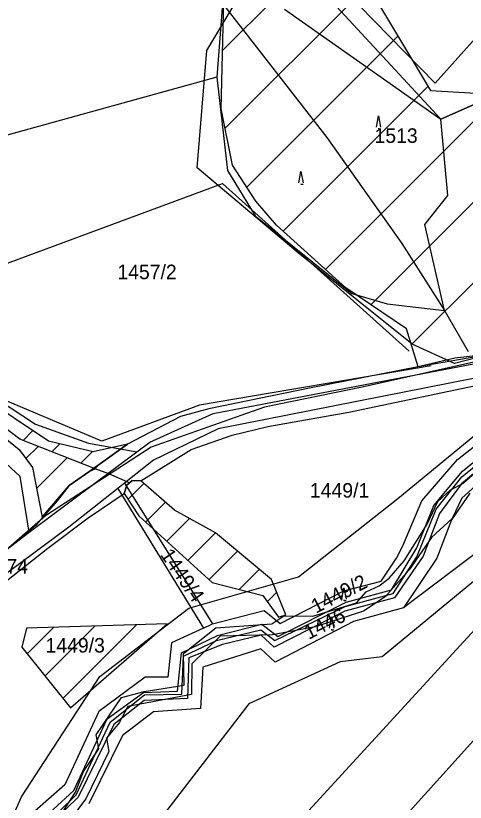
# Model space of a CAD drawing. Extents: x -564810 to -550519, y -1045831 to -1034011.
# Drawn here: x -553935.7 to -553777.8, y -1038653.5 to -1038377.4 of the extents above; entities that cross this region are included whole.
import ezdxf

# ---------------------------------------------------------------- set-up
doc = ezdxf.new("R2010")
doc.units = 0
for name, color, linetype in [('KN stav', 7, 'Continuous'), ('Lesní porost', 7, 'Continuous'), ('Parcelní čísla', 7, 'Continuous'), ('STG', 7, 'Continuous'), ('Vedení VN', 7, 'Continuous'), ('vodní toky', 7, 'Continuous'), ('Vrstva 33', 7, 'Continuous'), ('Vrstva 39', 7, 'Continuous'), ('Vrstva 4', 7, 'Continuous'), ('Vrstva 5', 7, 'Continuous'), ('Vrstva 50', 7, 'Continuous'), ('zamokř ploch', 7, 'Continuous')]:
    doc.layers.add(name, color=color, linetype=linetype)

msp = doc.modelspace()

# ---------------------------------------------------------------- linework, layer by layer
at = {"layer": 'KN stav'}
for p, q in [((-553786.36, -1038413.67), (-553842.13, -1038353.35)), ((-553842.13, -1038353.35), (-553786.36, -1038413.67)), ((-553863.09, -1038373.02), (-553865.06, -1038398.9)), ((-553704.47, -1038377.69), (-553786.36, -1038413.67)), ((-553786.36, -1038413.67), (-553704.47, -1038377.69)), ((-553865.06, -1038398.9), (-554000.58, -1038436.42)), ((-553865.06, -1038398.9), (-553861.28, -1038431.7)), ((-553861.28, -1038431.7), (-553851.59, -1038447.62)), ((-553851.59, -1038447.62), (-553817.66, -1038474.93)), ((-553817.66, -1038474.93), (-553805.17, -1038478.53)), ((-553805.17, -1038478.53), (-553785.03, -1038480.79)), ((-553785.03, -1038480.79), (-553776.72, -1038495.2)), ((-553866.39, -1038517.06), (-553774.88, -1038499.59)), ((-553774.85, -1038504.67), (-553864.57, -1038522.43)), ((-553948.67, -1038507.78), (-553928.8, -1038520.77)), ((-553934.18, -1038539.16), (-553959.02, -1038516.09)), ((-553888.6, -1038527.03), (-553866.39, -1038517.06)), ((-553780.53, -1038533.16), (-553761.68, -1038518.24)), ((-553928.8, -1038520.77), (-553910.13, -1038527.4)), ((-553778.79, -1038537.25), (-553758.84, -1038521.16)), ((-553864.57, -1038522.43), (-553887.34, -1038533.38)), ((-553893.17, -1038530.44), (-553888.6, -1038527.03)), ((-553759.31, -1038524.96), (-553779.08, -1038541.67)), ((-553910.13, -1038527.4), (-553893.17, -1038530.44)), ((-553930.96, -1038558.65), (-553893.17, -1038530.44)), ((-553887.34, -1038533.38), (-553897.53, -1038541.45)), ((-553793, -1038547.69), (-553780.53, -1038533.16)), ((-553788.77, -1038549.35), (-553778.79, -1038537.25)), ((-553930.96, -1038558.65), (-553934.18, -1038539.16)), ((-553737.45, -1038538.38), (-553799.48, -1038585.29)), ((-553899.89, -1038543.32), (-553917.03, -1038556.9)), ((-553897.53, -1038541.45), (-553899.89, -1038543.32)), ((-553899.89, -1038543.32), (-553869.77, -1038592.36)), ((-553897.53, -1038541.45), (-553866.56, -1038590.89)), ((-553779.08, -1038541.67), (-553786.77, -1038552.11)), ((-553776.15, -1038544.96), (-553782.63, -1038554.3)), ((-553799.71, -1038563.44), (-553793, -1038547.69)), ((-553794.79, -1038564.19), (-553788.77, -1038549.35)), ((-553786.77, -1038552.11), (-553792.57, -1038567.11)), ((-553782.63, -1038554.3), (-553787.77, -1038567.76)), ((-553917.03, -1038556.9), (-553956.88, -1038586.38)), ((-553961.6, -1038582.02), (-553930.96, -1038558.65)), ((-553803.64, -1038578.86), (-553794.79, -1038564.19)), ((-553801.9, -1038567.75), (-553799.71, -1038563.44)), ((-553807.27, -1038575.92), (-553801.9, -1038567.75)), ((-553792.57, -1038567.11), (-553802.59, -1038581.7)), ((-553787.77, -1038567.76), (-553799.48, -1038585.29)), ((-553820.42, -1038579.25), (-553807.27, -1038575.92)), ((-553842.8, -1038590.79), (-553820.42, -1038579.25)), ((-553819.66, -1038583.25), (-553803.64, -1038578.86)), ((-553802.59, -1038581.7), (-553820.03, -1038586.44)), ((-553843.56, -1038595.32), (-553819.66, -1038583.25)), ((-553866.56, -1038590.89), (-553848.44, -1038586.19)), ((-553848.44, -1038586.19), (-553842.8, -1038590.79)), ((-553820.03, -1038586.44), (-553844.96, -1038599.1)), ((-553799.48, -1038585.29), (-553817.02, -1038589.98)), ((-553817.02, -1038589.98), (-553837.96, -1038600.88)), ((-553869.77, -1038592.36), (-553880.99, -1038597.53)), ((-553869.77, -1038592.36), (-553866.56, -1038590.89)), ((-553864.87, -1038594.97), (-553849.27, -1038590.93)), ((-553849.27, -1038590.93), (-553843.56, -1038595.32)), ((-553877.44, -1038601.01), (-553864.87, -1038594.97)), ((-553849.51, -1038594.82), (-553863.04, -1038598.08)), ((-553844.96, -1038599.1), (-553849.51, -1038594.82)), ((-553880.99, -1038597.53), (-553882.21, -1038609.62)), ((-553863.04, -1038598.08), (-553874.93, -1038602.78)), ((-553878.83, -1038614.53), (-553877.44, -1038601.01)), ((-553849.62, -1038599.64), (-553870.02, -1038606.05)), ((-553844.54, -1038604.3), (-553849.62, -1038599.64)), ((-553837.96, -1038600.88), (-553844.54, -1038604.3)), ((-553874.93, -1038602.78), (-553875.38, -1038617.08)), ((-553870.02, -1038606.05), (-553870.75, -1038620.59)), ((-553890.17, -1038609.62), (-553906.55, -1038621.66)), ((-553882.21, -1038609.62), (-553890.17, -1038609.62)), ((-553903.54, -1038624.21), (-553890.87, -1038615.01)), ((-553890.87, -1038615.01), (-553878.83, -1038614.53)), ((-553890.53, -1038617.77), (-553901.19, -1038626.22)), ((-553875.38, -1038617.08), (-553890.53, -1038617.77)), ((-553870.75, -1038620.59), (-553887.32, -1038621.7)), ((-553906.55, -1038621.66), (-553918.46, -1038647.35)), ((-553887.32, -1038621.7), (-553898.24, -1038630.09)), ((-553915.28, -1038649.37), (-553903.54, -1038624.21)), ((-553901.19, -1038626.22), (-553913.79, -1038651.72)), ((-553898.24, -1038630.09), (-553909.99, -1038654.04)), ((-553918.46, -1038647.35), (-553934.23, -1038661.2)), ((-553933.71, -1038666.14), (-553915.28, -1038649.37)), ((-553913.79, -1038651.72), (-553931.16, -1038668.46))]:
    msp.add_line(p, q, dxfattribs=at)
at = {"layer": 'Lesní porost'}
for p, q in [((-553796.66, -1038492.83), (-553648.94, -1038345.11)), ((-553863.04, -1038389.51), (-553830.73, -1038357.19)), ((-553862.18, -1038416.93), (-553813.93, -1038368.68)), ((-553854.54, -1038437.57), (-553801.47, -1038384.51)), ((-553810.92, -1038478.8), (-553728.89, -1038396.77)), ((-553841.72, -1038453.04), (-553790.81, -1038402.13)), ((-553826.84, -1038466.45), (-553765.43, -1038405.03))]:
    msp.add_line(p, q, dxfattribs=at)
for points in [[(-553808.3, -1038373.22), (-553789.92, -1038403.6), (-553762.12, -1038405.22), (-553712.66, -1038392.65), (-553707.6, -1038379.46), (-553710.39, -1038366.74)], [(-553649.27, -1038375.09), (-553650.77, -1038399.14), (-553660.1, -1038426.61), (-553672.97, -1038447.33), (-553671.45, -1038461.86), (-553698.23, -1038477.32), (-553767.97, -1038496.11), (-553794.26, -1038500.68), (-553798.36, -1038487.28), (-553819.74, -1038472.85), (-553844.1, -1038450.89), (-553851.4, -1038442.41), (-553859.58, -1038429.81), (-553863.56, -1038410.09), (-553862.59, -1038371.5)]]:
    msp.add_lwpolyline(points, dxfattribs=at)
at = {"layer": 'STG'}
for points in [[(-554297.47, -1039079.72), (-554218.48, -1038969.46), (-554174.39, -1038901.47), (-554139.48, -1038866.56), (-554080.7, -1038838.99), (-554053.14, -1038815.1), (-554047.63, -1038793.05), (-554020.07, -1038778.35), (-553979.66, -1038750.79), (-553961.29, -1038714.04), (-553933.73, -1038651.56), (-553906.17, -1038609.29), (-553874.94, -1038585.4), (-553836.36, -1038574.38), (-553801.46, -1038546.81), (-553750.02, -1038504.55), (-553677.45, -1038481.12)], [(-553611.32, -1038486.63), (-553648.06, -1038510.52), (-553714.2, -1038536.25), (-553770.23, -1038572.08), (-553806.97, -1038602.4), (-553821.67, -1038604.24), (-553853.81, -1038618.94), (-553908.93, -1038690.61), (-553953.02, -1038755.84), (-553989.76, -1038790.75), (-554018.24, -1038810.05), (-554052.22, -1038841.29), (-554075.19, -1038869.77), (-554115.6, -1038912.95), (-554136.73, -1038939.6), (-554198.27, -1039025.05), (-554249.71, -1039093.96), (-554296.56, -1039137.12)]]:
    msp.add_lwpolyline(points, dxfattribs=at)
at = {"layer": 'Vedení VN'}
for points in [[(-554311.13, -1038894.55), (-554183.26, -1038768.06), (-553948.71, -1038736.97), (-553887.24, -1038715.77), (-553721.22, -1038534.86), (-553615.96, -1038471.97), (-553583.46, -1038409.78), (-553495.15, -1038284), (-553204.09, -1037884.03), (-552966, -1037802.05), (-552952.58, -1037796.4), (-552903.13, -1037697.47), (-552835.31, -1037471.34), (-552755.48, -1037231.07), (-552629.72, -1036976.67), (-552323.11, -1036754.78)], [(-552318.17, -1036790.68), (-552611.35, -1036998.44), (-552747, -1037286.75), (-552886.17, -1037729.13), (-552939.86, -1037825.23), (-553193.49, -1037916.39), (-553506.46, -1038353.11), (-553565.8, -1038423.21), (-553601.83, -1038493.17), (-553700.74, -1038549.7), (-553878.06, -1038746.16), (-554195.97, -1038818.23), (-554311.84, -1038929.18)], [(-553611.98, -1038408.69), (-553636.03, -1038436.08), (-553662.82, -1038459.49), (-553696.18, -1038478.45), (-553733.36, -1038489.92), (-553775.86, -1038499.24), (-553813.96, -1038507.79), (-553848.29, -1038514.84), (-553888.1, -1038528.8), (-553925.21, -1038552.98), (-553955.59, -1038579.22)]]:
    msp.add_lwpolyline(points, dxfattribs=at)
at = {"layer": 'vodní toky'}
for points in [[(-553920.17, -1038658.55), (-553914.75, -1038649.99), (-553911.91, -1038642.67), (-553906.56, -1038634.72), (-553907.44, -1038629.85), (-553898.55, -1038616.69), (-553890.61, -1038614.59), (-553876.57, -1038612.36), (-553876.75, -1038601.22), (-553865.43, -1038592.27), (-553845.71, -1038590.89), (-553841.46, -1038588.07), (-553831.31, -1038588.18), (-553816.01, -1038583.49), (-553812.57, -1038579.66), (-553807.98, -1038577.53), (-553804.46, -1038574.79), (-553799.26, -1038568.7), (-553791.13, -1038555.82), (-553787.35, -1038547.94), (-553782.93, -1038543.79), (-553778.33, -1038541.42), (-553765.12, -1038529.71)], [(-553761.64, -1038531.13), (-553778.93, -1038546.77), (-553782.4, -1038553.9), (-553789.59, -1038560.58), (-553797.44, -1038571.88), (-553805.94, -1038581.41), (-553813.54, -1038586.35), (-553830.45, -1038591.85), (-553845.46, -1038594.73), (-553863.86, -1038595.16), (-553873.88, -1038604.94), (-553873.98, -1038615.67), (-553896.35, -1038619.88), (-553899.35, -1038625.64), (-553903.84, -1038631.05), (-553902.97, -1038635.68), (-553911.02, -1038652.35), (-553918.67, -1038662.32)]]:
    msp.add_lwpolyline(points, dxfattribs=at)
at = {"layer": 'Vrstva 33'}
msp.add_lwpolyline([(-553925.99, -1038662.13), (-553914.46, -1038650.89), (-553902.58, -1038625.38), (-553890.41, -1038615.82), (-553877.37, -1038615.53), (-553876.79, -1038602.19), (-553865.2, -1038596.68), (-553849.55, -1038592.91), (-553844.63, -1038596.68), (-553820, -1038584.8), (-553803.1, -1038580.21), (-553794.74, -1038567.31), (-553787.93, -1038550.64), (-553778.95, -1038539.25), (-553758.95, -1038523.01), (-553752.49, -1038528.09), (-553731.34, -1038528.82), (-553712.54, -1038514.19), (-553687.33, -1038507.52), (-553665.51, -1038486.82), (-553622.05, -1038483.19), (-553607.91, -1038478.89)], dxfattribs=at)
at = {"layer": 'Vrstva 39'}
for points in [[(-553602.13, -1038396.48), (-553632.59, -1038429.43), (-553645.19, -1038442), (-553677.57, -1038466.86), (-553698.23, -1038477.32), (-553713.18, -1038482.74), (-553767.97, -1038496.11), (-553781.39, -1038497.6), (-553794.26, -1038500.68), (-553832.51, -1038508.15), (-553867.83, -1038515.39), (-553877.87, -1038518.08), (-553896.45, -1038527.81), (-553909.62, -1038537.28), (-553916.9, -1038542.25), (-553921.08, -1038547.5), (-553928.72, -1038556.33), (-553984.17, -1038603.23), (-554000.23, -1038619.27), (-554022.12, -1038642.96), (-554029.29, -1038651.87), (-554072.58, -1038704.89)], [(-553959.25, -1038591.65), (-553924.42, -1038564.25), (-553910.28, -1038553.6), (-553897.58, -1038545.06), (-553896.69, -1038542.13), (-553894.83, -1038540.51), (-553891.79, -1038540.62), (-553874.08, -1038529.7), (-553859.71, -1038524.64), (-553847.14, -1038521.59), (-553818.66, -1038516.52), (-553771.78, -1038506.72), (-553734.14, -1038498.36), (-553707.4, -1038490.94), (-553693.99, -1038486.1), (-553675.35, -1038477.67), (-553667.9, -1038475.55), (-553658.86, -1038471.67), (-553655.36, -1038465.07), (-553648.04, -1038457.61), (-553624.74, -1038435.48), (-553604.19, -1038413.23)]]:
    msp.add_lwpolyline(points, dxfattribs=at)
at = {"layer": 'Vrstva 4'}
for p, q in [((-553863.09, -1038373.02), (-553826.45, -1038420.12)), ((-553841.32, -1038375.01), (-553786.36, -1038413.67)), ((-553783.94, -1038440.44), (-553786.36, -1038413.67)), ((-553826.45, -1038420.12), (-553800.07, -1038457.32)), ((-553791.95, -1038450.7), (-553783.94, -1038440.44)), ((-553785.03, -1038480.79), (-553791.95, -1038450.7)), ((-553800.07, -1038457.32), (-553785.03, -1038480.79))]:
    msp.add_line(p, q, dxfattribs=at)
at = {"layer": 'Vrstva 5'}
for points in [[(-553860.54, -1038371.23), (-553836.49, -1038351.77), (-553788.39, -1038401.01), (-553728.84, -1038334.59), (-553662.42, -1038310.54), (-553644.09, -1038357.49), (-553650.96, -1038414.75), (-553672.72, -1038460.56), (-553715.1, -1038482.32), (-553781.52, -1038499.5), (-553796.41, -1038492.63), (-553836.49, -1038460.56), (-553871.99, -1038430.79), (-553868.56, -1038389.56), (-553858.25, -1038372.38)], [(-553789.78, -1038500.33), (-553871.09, -1038514.07), (-553905.44, -1038526.67), (-553962.7, -1038502.62), (-553964.99, -1038473.99), (-553863.07, -1038436.2), (-553797.51, -1038495.18)]]:
    msp.add_lwpolyline(points, dxfattribs=at)
at = {"layer": 'Vrstva 50'}
msp.add_lwpolyline([(-553895.5, -1038541.47), (-553902.98, -1038538.23), (-553907.85, -1038536.47), (-553934.3, -1038525.99), (-553967.78, -1038500.61), (-553995.94, -1038477.74), (-554024.98, -1038475.55), (-554057.15, -1038471.85)], dxfattribs=at)
at = {"layer": 'zamokř ploch'}
for p, q in [((-553933.11, -1038526.46), (-553929.67, -1038523.02)), ((-553932.1, -1038532.85), (-553927.81, -1038528.56)), ((-553922.98, -1038530.47), (-553920.16, -1038527.65)), ((-553928.41, -1038543.3), (-553917.68, -1038532.57)), ((-553912.85, -1038534.49), (-553908.71, -1038530.35)), ((-553879.92, -1038550.94), (-553891.79, -1038540.62)), ((-553896.22, -1038547.14), (-553890.68, -1038541.59)), ((-553897.58, -1038545.06), (-553892.41, -1038552.97)), ((-553890.06, -1038555.11), (-553883.11, -1038548.17)), ((-553865.53, -1038558.87), (-553879.92, -1038550.94)), ((-553892.41, -1038552.97), (-553866.72, -1038576.39)), ((-553882.66, -1038561.86), (-553874.65, -1038553.85)), ((-553875.26, -1038568.6), (-553865.53, -1038558.87)), ((-553845.87, -1038575.31), (-553865.53, -1038558.87)), ((-553865.53, -1038558.87), (-553865.53, -1038558.87)), ((-553867.86, -1038575.35), (-553857.83, -1038565.31)), ((-553857.17, -1038578.79), (-553850.13, -1038571.75)), ((-553866.72, -1038576.39), (-553848.88, -1038580.88)), ((-553840.82, -1038587.73), (-553845.87, -1038575.31)), ((-553848.88, -1038580.88), (-553843.43, -1038588.56)), ((-553847.32, -1038583.08), (-553844.04, -1038579.81)), ((-553843.43, -1038588.56), (-553840.82, -1038587.73)), ((-553843.43, -1038588.56), (-553840.82, -1038587.73)), ((-553931.93, -1038592.4), (-553933.57, -1038599.06)), ((-553882.52, -1038590.84), (-553931.93, -1038592.4)), ((-553931.74, -1038601.35), (-553922.49, -1038592.1)), ((-553925.44, -1038609.2), (-553907.89, -1038591.64)), ((-553919.15, -1038617.05), (-553893.28, -1038591.18)), ((-553916.52, -1038620.33), (-553882.52, -1038590.84)), ((-553933.57, -1038599.06), (-553916.52, -1038620.33))]:
    msp.add_line(p, q, dxfattribs=at)
for points in [[(-553808.99, -1038416.53), (-553808.29, -1038412.53), (-553807.49, -1038416.53)], [(-553808.29, -1038416.83), (-553808.29, -1038417.03), (-553807.49, -1038417.03)], [(-553836.27, -1038436.02), (-553835.57, -1038432.02), (-553834.77, -1038436.02)], [(-553835.57, -1038436.32), (-553835.57, -1038436.52), (-553834.77, -1038436.52)], [(-553907.85, -1038536.47), (-553906.69, -1038535.17), (-553896.45, -1038527.81), (-553908.45, -1038530.41), (-553924.14, -1038526.71), (-553948.06, -1038510.75), (-553964.44, -1038489.71), (-553992.55, -1038471.63), (-554002.86, -1038467.51), (-554017, -1038461.46), (-554029.91, -1038470.06), (-554039.03, -1038472.36), (-554054.79, -1038468.5), (-554057.15, -1038471.85), (-554056.91, -1038473.45), (-554040.66, -1038480.21), (-553996.16, -1038484.17), (-553982.67, -1038489.65), (-553975.56, -1038498.27), (-553960.22, -1038508.87), (-553934.5, -1038529.59), (-553929.83, -1038535.94), (-553926.45, -1038553.42)], [(-553926.45, -1038553.42), (-553916.9, -1038542.25), (-553909.62, -1038537.28), (-553907.85, -1038536.47)], [(-553891.79, -1038540.62), (-553894.83, -1038540.51), (-553896.69, -1038542.13), (-553897.58, -1038545.06)], [(-553821.11, -1038582.16), (-553820.41, -1038578.16), (-553819.61, -1038582.16)], [(-553820.41, -1038582.46), (-553820.41, -1038582.66), (-553819.61, -1038582.66)], [(-553825.47, -1038592.42), (-553824.77, -1038588.42), (-553823.97, -1038592.42)], [(-553824.77, -1038592.72), (-553824.77, -1038592.92), (-553823.97, -1038592.92)]]:
    msp.add_lwpolyline(points, dxfattribs=at)

# ---------------------------------------------------------------- texts
at = {"layer": 'Parcelní čísla'}
for s, p in [('1513', (-553809.65, -1038421.99)), ('1457/2', (-553900, -1038469.85)), ('1449/1', (-553832.35, -1038546.54)), ('2974', (-553946.58, -1038573.21)), ('1449/3', (-553925.25, -1038600.94))]:
    msp.add_text(s, height=5.1, dxfattribs=at).set_placement(p)
for s, rotation, p in [('1449/4', 304.4328, (-553885.09, -1038566.6)), ('1449/2', 27.1326, (-553830.25, -1038587.33)), ('1446', 27.1326, (-553832.78, -1038596.52))]:
    msp.add_text(s, height=5.1, rotation=rotation, dxfattribs=at).set_placement(p)

doc.saveas('drawing.dxf')
